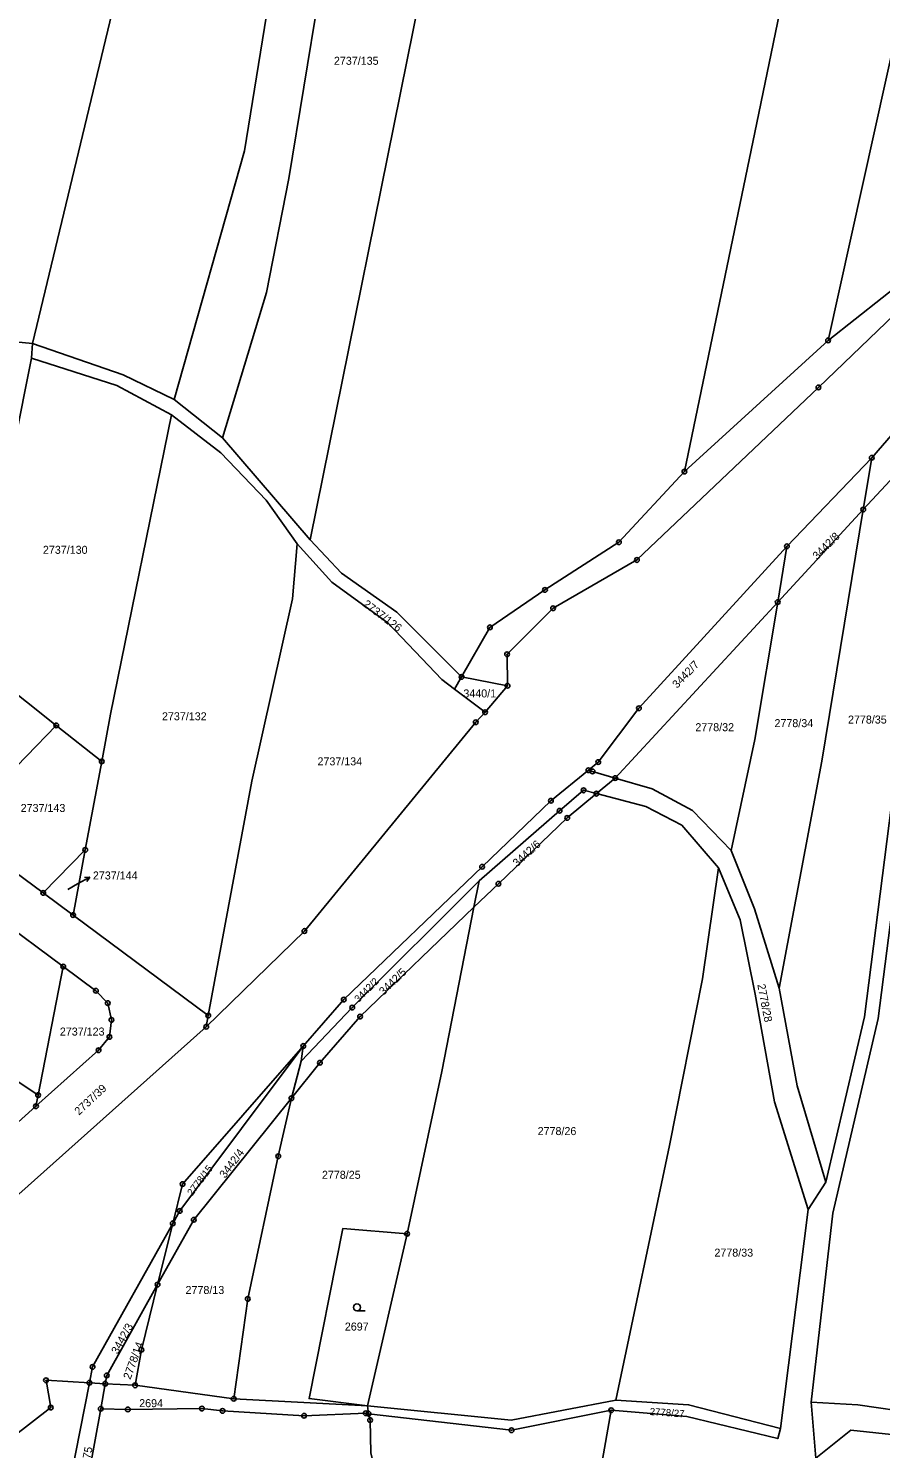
# Model space of a CAD drawing. Extents: x -733394 to -722299, y -1082822 to -1075049.
# Drawn here: x -727693.6 to -727512.7, y -1078281.8 to -1077980.1 of the extents above; entities that cross this region are included whole.
import ezdxf

# ---------------------------------------------------------------- set-up
doc = ezdxf.new("R2010")
doc.units = 0
for name, color, linetype in [('Hranice parcel', 7, 'Continuous'), ('Parcelní čísla', 7, 'Continuous'), ('Pop  PČ popisy', 7, 'Continuous'), ('Značky bodu BP', 7, 'Continuous'), ('Značky kultur', 7, 'Continuous')]:
    doc.layers.add(name, color=color, linetype=linetype)

msp = doc.modelspace()

# ---------------------------------------------------------------- linework, layer by layer
at = {"layer": 'Hranice parcel'}
for p, q in [((-727633.77, -1078088.74), (-727593.01, -1077887.09)), ((-727506.62, -1078032.84), (-727523.8, -1078046.37)), ((-727692.71, -1078047.02), (-727692.9, -1078050.19)), ((-727523.8, -1078046.37), (-727554.32, -1078074.25)), ((-727493.38, -1078046.76), (-727514.55, -1078071.32)), ((-727692.9, -1078050.19), (-727705.68, -1078113.86)), ((-727516.36, -1078082.31), (-727490.07, -1078053.98)), ((-727662.65, -1078058.93), (-727652.37, -1078067.09)), ((-727652.37, -1078067.09), (-727633.77, -1078088.74)), ((-727514.55, -1078071.32), (-727532.55, -1078090.13)), ((-727516.36, -1078082.31), (-727514.55, -1078071.32)), ((-727534.51, -1078101.97), (-727516.36, -1078082.31)), ((-727534.51, -1078101.97), (-727532.55, -1078090.13)), ((-727569.01, -1078139.35), (-727534.51, -1078101.97)), ((-727705.68, -1078113.86), (-727687.66, -1078128.16)), ((-727601.63, -1078117.86), (-727603.14, -1078120.44)), ((-727591.86, -1078119.76), (-727601.63, -1078117.86)), ((-727603.14, -1078120.44), (-727596.63, -1078125.36)), ((-727596.63, -1078125.36), (-727591.86, -1078119.76)), ((-727708.9, -1078150.03), (-727687.66, -1078128.16)), ((-727687.66, -1078128.16), (-727678.02, -1078135.81)), ((-727678.02, -1078135.81), (-727681.52, -1078154.61)), ((-727573, -1078142.67), (-727569.01, -1078139.35)), ((-727690.44, -1078163.75), (-727708.9, -1078150.03)), ((-727690.44, -1078163.75), (-727681.52, -1078154.61)), ((-727681.52, -1078154.61), (-727684.1, -1078168.47)), ((-727599, -1078166.8), (-727597.9, -1078161.18)), ((-727684.1, -1078168.47), (-727690.44, -1078163.75)), ((-727702.28, -1078167.43), (-727686.17, -1078179.4)), ((-727655.39, -1078189.82), (-727684.1, -1078168.47)), ((-727686.17, -1078179.4), (-727691.51, -1078206.72)), ((-727691.51, -1078206.72), (-727720.95, -1078187.14)), ((-727655.83, -1078192.19), (-727655.39, -1078189.82)), ((-727635.22, -1078196.28), (-727635.66, -1078199.5)), ((-727637.73, -1078207.37), (-727635.66, -1078199.5)), ((-727691.97, -1078209.08), (-727691.51, -1078206.72)), ((-727528.03, -1078231.02), (-727524.3, -1078225.23)), ((-727533.91, -1078277.52), (-727528.03, -1078231.02)), ((-727666.15, -1078246.95), (-727662.92, -1078233.95)), ((-727621.58, -1078272.69), (-727613.18, -1078236.16)), ((-727677.26, -1078268.01), (-727680.63, -1078267.82)), ((-727678.23, -1078273.35), (-727677.26, -1078268.01)), ((-727670.92, -1078268.36), (-727677.26, -1078268.01)), ((-727650, -1078271.22), (-727670.92, -1078268.36)), ((-727621.58, -1078272.69), (-727650, -1078271.22)), ((-727527.4, -1078271.93), (-727526.39, -1078283.8)), ((-727621.35, -1078274.4), (-727621.58, -1078272.69))]:
    msp.add_line(p, q, dxfattribs=at)
for points in [[(-727554.32, -1078074.25), (-727539.39, -1078002.21), (-727523.21, -1077924.04), (-727509.65, -1077851.93), (-727496.56, -1077776.92), (-727482.7, -1077708.7), (-727457.76, -1077597.03), (-727436.76, -1077499.06), (-727413.69, -1077405.59)], [(-727523.8, -1078046.37), (-727506.62, -1077968.68), (-727485.78, -1077851.45), (-727469.23, -1077766.38), (-727433.66, -1077600.53), (-727425.71, -1077566.31), (-727407.39, -1077482.83), (-727389.01, -1077413.34)], [(-727692.71, -1078047.02), (-727709.81, -1078045.39), (-727723.04, -1078041.39), (-727704.78, -1077959.05), (-727692.38, -1077892.13), (-727669.54, -1077765.64), (-727657.12, -1077689.71)], [(-727657.12, -1077689.71), (-727628.16, -1077696.21), (-727641.97, -1077776.7), (-727650.28, -1077828.89), (-727660.89, -1077888.82), (-727674.54, -1077971.24), (-727692.71, -1078047.02)], [(-727662.65, -1078058.93), (-727647.73, -1078006.14), (-727631.66, -1077906.9), (-727613.49, -1077807.03), (-727594, -1077704.66), (-727560.49, -1077708.95)], [(-727593.01, -1077887.09), (-727614.99, -1077883.76), (-727631.92, -1077973.09), (-727638.26, -1078011.96), (-727643.06, -1078036.24), (-727652.37, -1078067.09)], [(-727591.86, -1078119.76), (-727591.96, -1078113.07), (-727582.2, -1078103.27), (-727564.39, -1078093.03), (-727525.86, -1078056.37), (-727493.55, -1078025.37)], [(-727692.71, -1078047.02), (-727673.43, -1078053.69), (-727662.65, -1078058.93)], [(-727482.68, -1078047.02), (-727484.67, -1078055.03), (-727500.63, -1078102.34), (-727506.49, -1078138.47), (-727513.15, -1078190.46), (-727522.78, -1078231.81), (-727527.4, -1078271.93)], [(-727663.23, -1078062.17), (-727674.8, -1078055.97), (-727692.9, -1078050.19)], [(-727524.3, -1078225.23), (-727516.11, -1078190.1), (-727509.4, -1078137.84), (-727502.76, -1078102.09), (-727490.07, -1078053.98)], [(-727678.02, -1078135.81), (-727676.15, -1078125.76), (-727663.23, -1078062.17)], [(-727636.51, -1078089.59), (-727643.07, -1078080.32), (-727652.7, -1078070.27), (-727663.23, -1078062.17)], [(-727554.32, -1078074.25), (-727568.22, -1078089.26), (-727583.91, -1078099.39), (-727595.6, -1078107.34), (-727601.63, -1078117.86)], [(-727534.18, -1078183.98), (-727525.16, -1078135.74), (-727516.36, -1078082.31)], [(-727655.39, -1078189.82), (-727646.18, -1078140), (-727637.51, -1078101.26), (-727636.51, -1078089.59)], [(-727603.14, -1078120.44), (-727605.82, -1078118.42), (-727617.19, -1078106.42), (-727629.14, -1078097.73), (-727636.51, -1078089.59)], [(-727633.77, -1078088.74), (-727627.09, -1078095.82), (-727615.36, -1078104.11), (-727601.63, -1078117.86)], [(-727532.55, -1078090.13), (-727563.96, -1078124.51), (-727572.59, -1078135.95), (-727574.7, -1078137.69)], [(-727544.37, -1078154.71), (-727539.33, -1078131.17), (-727534.51, -1078101.97)], [(-727655.83, -1078192.19), (-727634.98, -1078171.85), (-727598.62, -1078127.49), (-727596.63, -1078125.36)], [(-727574.7, -1078137.69), (-727582.64, -1078144.17), (-727597.25, -1078158.2), (-727626.62, -1078186.42), (-727635.22, -1078196.28)], [(-727569.01, -1078139.35), (-727573.81, -1078137.95), (-727574.7, -1078137.69)], [(-727544.37, -1078154.71), (-727552.58, -1078146.25), (-727561.14, -1078141.65), (-727569.01, -1078139.35)], [(-727597.9, -1078161.18), (-727580.8, -1078146.31), (-727575.71, -1078141.96), (-727573, -1078142.67)], [(-727599, -1078166.8), (-727593.79, -1078161.8), (-727579.19, -1078147.83), (-727573, -1078142.67)], [(-727547.05, -1078158.45), (-727554.88, -1078149.35), (-727562.52, -1078145.38), (-727573, -1078142.67)], [(-727534.18, -1078183.98), (-727539.43, -1078167.12), (-727544.37, -1078154.71)], [(-727568.89, -1078271.52), (-727557.49, -1078217.43), (-727550.48, -1078181.98), (-727547.05, -1078158.45)], [(-727547.05, -1078158.45), (-727542.48, -1078169.44), (-727539.3, -1078185.26), (-727535.17, -1078208.17), (-727528.03, -1078231.02)], [(-727635.66, -1078199.5), (-727624.83, -1078188.12), (-727597.9, -1078161.18)], [(-727637.73, -1078207.37), (-727631.7, -1078199.85), (-727623.16, -1078190.02), (-727599, -1078166.8)], [(-727613.18, -1078236.16), (-727605.79, -1078201.68), (-727599, -1078166.8)], [(-727686.17, -1078179.4), (-727679.24, -1078184.55), (-727676.72, -1078187.17), (-727675.96, -1078190.73), (-727676.39, -1078194.35), (-727678.67, -1078197.18), (-727691.97, -1078209.08)], [(-727524.3, -1078225.23), (-727530.36, -1078204.73), (-727534.18, -1078183.98)], [(-727696.28, -1078228.41), (-727695.63, -1078227.78), (-727655.83, -1078192.19)], [(-727662.92, -1078233.95), (-727661.45, -1078231.32), (-727635.22, -1078196.28)], [(-727635.22, -1078196.28), (-727660.85, -1078225.62), (-727662.92, -1078233.95)], [(-727637.73, -1078207.37), (-727658.47, -1078233.2), (-727666.15, -1078246.95)], [(-727650, -1078271.22), (-727647.01, -1078250.02), (-727640.53, -1078219.7), (-727637.73, -1078207.37)], [(-727691.97, -1078209.08), (-727701.85, -1078217.92), (-727705.9, -1078219.91), (-727710.41, -1078219.95), (-727726.94, -1078215.51)], [(-727662.92, -1078233.95), (-727679.97, -1078264.45), (-727680.63, -1078267.82)], [(-727613.18, -1078236.16), (-727626.85, -1078235.06), (-727633.98, -1078271.19), (-727621.58, -1078272.69)], [(-727666.15, -1078246.95), (-727676.94, -1078266.25), (-727677.26, -1078268.01)], [(-727666.15, -1078246.95), (-727669.6, -1078260.81), (-727670.92, -1078268.36)], [(-727680.63, -1078267.82), (-727689.84, -1078267.3), (-727688.82, -1078273.09), (-727697.03, -1078279.45), (-727707.04, -1078286.43), (-727714.07, -1078286.34), (-727744.37, -1078311.62)], [(-727675.91, -1078316.45), (-727685.89, -1078302.57), (-727686.49, -1078297.64), (-727680.63, -1078267.82)], [(-727621.58, -1078272.69), (-727591.12, -1078275.77), (-727568.89, -1078271.52)], [(-727533.91, -1078277.52), (-727553.41, -1078272.47), (-727568.89, -1078271.52)], [(-727452.95, -1078272.06), (-727465.29, -1078277.18), (-727479.5, -1078278.04), (-727517.52, -1078272.48), (-727527.4, -1078271.93)], [(-727672.83, -1078315.08), (-727682.41, -1078301.6), (-727682.6, -1078297.38), (-727678.23, -1078273.35)], [(-727678.23, -1078273.35), (-727672.47, -1078273.49), (-727656.73, -1078273.3), (-727652.37, -1078273.8), (-727635.06, -1078274.82), (-727621.95, -1078274.3), (-727621.35, -1078274.4)], [(-727569.85, -1078273.65), (-727591.01, -1078277.89), (-727621.35, -1078274.4)], [(-727621.35, -1078274.4), (-727621.05, -1078275.75), (-727620.88, -1078282.72), (-727615.9, -1078303.9), (-727608, -1078315), (-727581.3, -1078336.75)], [(-727581.3, -1078336.75), (-727574.34, -1078299.07), (-727569.85, -1078273.65)], [(-727569.85, -1078273.65), (-727553.81, -1078274.97), (-727534.49, -1078279.69), (-727533.91, -1078277.52)], [(-727526.39, -1078283.8), (-727518.95, -1078277.92), (-727478.5, -1078282.21), (-727464.22, -1078281.55), (-727449.48, -1078276.83)]]:
    msp.add_lwpolyline(points, dxfattribs=at)
at = {"layer": 'Pop  PČ popisy'}
for p, q in [((-727683.18, -1078161.86), (-727680.56, -1078160.41)), ((-727680.56, -1078160.41), (-727681.67, -1078160.45)), ((-727680.56, -1078160.41), (-727681.19, -1078161.33)), ((-727685.24, -1078163), (-727683.18, -1078161.86))]:
    msp.add_line(p, q, dxfattribs=at)
at = {"layer": 'Značky bodu BP'}
for centre, radius in [((-727523.8, -1078046.37), 0.5), ((-727523.8, -1078046.37), 0.0303), ((-727525.86, -1078056.37), 0.5), ((-727525.86, -1078056.37), 0.0303), ((-727514.55, -1078071.32), 0.5), ((-727514.55, -1078071.32), 0.0303), ((-727554.32, -1078074.25), 0.5), ((-727554.32, -1078074.25), 0.0303), ((-727516.36, -1078082.31), 0.5), ((-727516.36, -1078082.31), 0.0303), ((-727568.22, -1078089.26), 0.5), ((-727568.22, -1078089.26), 0.0303), ((-727532.55, -1078090.13), 0.5), ((-727532.55, -1078090.13), 0.0303), ((-727564.39, -1078093.03), 0.5), ((-727564.39, -1078093.03), 0.0303), ((-727583.91, -1078099.39), 0.5), ((-727583.91, -1078099.39), 0.0303), ((-727582.2, -1078103.27), 0.5), ((-727534.51, -1078101.97), 0.5), ((-727534.51, -1078101.97), 0.0303), ((-727582.2, -1078103.27), 0.0303), ((-727595.6, -1078107.34), 0.5), ((-727595.6, -1078107.34), 0.0303), ((-727591.96, -1078113.07), 0.5), ((-727591.96, -1078113.07), 0.0303), ((-727601.63, -1078117.86), 0.5), ((-727601.63, -1078117.86), 0.0303), ((-727591.86, -1078119.76), 0.5), ((-727591.86, -1078119.76), 0.0303), ((-727563.96, -1078124.51), 0.5), ((-727598.62, -1078127.49), 0.5), ((-727596.63, -1078125.36), 0.5), ((-727596.63, -1078125.36), 0.0303), ((-727563.96, -1078124.51), 0.0303), ((-727687.66, -1078128.16), 0.5), ((-727687.66, -1078128.16), 0.0303), ((-727598.62, -1078127.49), 0.0303), ((-727678.02, -1078135.81), 0.5), ((-727678.02, -1078135.81), 0.0303), ((-727572.59, -1078135.95), 0.5), ((-727572.59, -1078135.95), 0.0303), ((-727574.7, -1078137.69), 0.5), ((-727574.7, -1078137.69), 0.0303), ((-727573.81, -1078137.95), 0.5), ((-727573.81, -1078137.95), 0.0303), ((-727569.01, -1078139.35), 0.5), ((-727569.01, -1078139.35), 0.0303), ((-727575.71, -1078141.96), 0.5), ((-727575.71, -1078141.96), 0.0303), ((-727573, -1078142.67), 0.5), ((-727582.64, -1078144.17), 0.5), ((-727582.64, -1078144.17), 0.0303), ((-727573, -1078142.67), 0.0303), ((-727580.8, -1078146.31), 0.5), ((-727580.8, -1078146.31), 0.0303), ((-727579.19, -1078147.83), 0.5), ((-727579.19, -1078147.83), 0.0303), ((-727681.52, -1078154.61), 0.5), ((-727681.52, -1078154.61), 0.0303), ((-727597.25, -1078158.2), 0.5), ((-727597.25, -1078158.2), 0.0303), ((-727690.44, -1078163.75), 0.5), ((-727593.79, -1078161.8), 0.5), ((-727593.79, -1078161.8), 0.0303), ((-727690.44, -1078163.75), 0.0303), ((-727684.1, -1078168.47), 0.5), ((-727684.1, -1078168.47), 0.0303), ((-727634.98, -1078171.85), 0.5), ((-727634.98, -1078171.85), 0.0303), ((-727686.17, -1078179.4), 0.5), ((-727686.17, -1078179.4), 0.0303), ((-727679.24, -1078184.55), 0.5), ((-727679.24, -1078184.55), 0.0303), ((-727676.72, -1078187.17), 0.5), ((-727676.72, -1078187.17), 0.0303), ((-727626.62, -1078186.42), 0.5), ((-727626.62, -1078186.42), 0.0303), ((-727624.83, -1078188.12), 0.5), ((-727675.96, -1078190.73), 0.5), ((-727675.96, -1078190.73), 0.0303), ((-727655.39, -1078189.82), 0.5), ((-727655.39, -1078189.82), 0.0303), ((-727624.83, -1078188.12), 0.0303), ((-727623.16, -1078190.02), 0.5), ((-727623.16, -1078190.02), 0.0303), ((-727655.83, -1078192.19), 0.5), ((-727655.83, -1078192.19), 0.0303), ((-727678.67, -1078197.18), 0.5), ((-727676.39, -1078194.35), 0.5), ((-727676.39, -1078194.35), 0.0303), ((-727635.22, -1078196.28), 0.5), ((-727635.22, -1078196.28), 0.0303), ((-727678.67, -1078197.18), 0.0303), ((-727631.7, -1078199.85), 0.5), ((-727631.7, -1078199.85), 0.0303), ((-727691.97, -1078209.08), 0.5), ((-727691.51, -1078206.72), 0.5), ((-727691.51, -1078206.72), 0.0303), ((-727637.73, -1078207.37), 0.5), ((-727637.73, -1078207.37), 0.0303), ((-727691.97, -1078209.08), 0.0303), ((-727640.53, -1078219.7), 0.5), ((-727640.53, -1078219.7), 0.0303), ((-727660.85, -1078225.62), 0.5), ((-727660.85, -1078225.62), 0.0303), ((-727661.45, -1078231.32), 0.5), ((-727661.45, -1078231.32), 0.0303), ((-727658.47, -1078233.2), 0.5), ((-727662.92, -1078233.95), 0.5), ((-727662.92, -1078233.95), 0.0303), ((-727658.47, -1078233.2), 0.0303), ((-727613.18, -1078236.16), 0.5), ((-727613.18, -1078236.16), 0.0303), ((-727666.15, -1078246.95), 0.5), ((-727666.15, -1078246.95), 0.0303), ((-727647.01, -1078250.02), 0.5), ((-727647.01, -1078250.02), 0.0303), ((-727669.6, -1078260.81), 0.5), ((-727669.6, -1078260.81), 0.0303), ((-727679.97, -1078264.45), 0.5), ((-727679.97, -1078264.45), 0.0303), ((-727676.94, -1078266.25), 0.5), ((-727689.84, -1078267.3), 0.5), ((-727689.84, -1078267.3), 0.0303), ((-727680.63, -1078267.82), 0.5), ((-727680.63, -1078267.82), 0.0303), ((-727677.26, -1078268.01), 0.5), ((-727677.26, -1078268.01), 0.0303), ((-727676.94, -1078266.25), 0.0303), ((-727670.92, -1078268.36), 0.5), ((-727670.92, -1078268.36), 0.0303), ((-727650, -1078271.22), 0.5), ((-727650, -1078271.22), 0.0303), ((-727688.82, -1078273.09), 0.5), ((-727688.82, -1078273.09), 0.0303), ((-727678.23, -1078273.35), 0.5), ((-727678.23, -1078273.35), 0.0303), ((-727672.47, -1078273.49), 0.5), ((-727672.47, -1078273.49), 0.0303), ((-727656.73, -1078273.3), 0.5), ((-727656.73, -1078273.3), 0.0303), ((-727652.37, -1078273.8), 0.5), ((-727652.37, -1078273.8), 0.0303), ((-727635.06, -1078274.82), 0.5), ((-727635.06, -1078274.82), 0.0303), ((-727621.95, -1078274.3), 0.5), ((-727621.95, -1078274.3), 0.0303), ((-727621.35, -1078274.4), 0.5), ((-727621.35, -1078274.4), 0.0303), ((-727569.85, -1078273.65), 0.5), ((-727569.85, -1078273.65), 0.0303), ((-727621.05, -1078275.75), 0.5), ((-727621.05, -1078275.75), 0.0303), ((-727591.01, -1078277.89), 0.5), ((-727591.01, -1078277.89), 0.0303)]:
    msp.add_circle(centre, radius, dxfattribs=at)
at = {"layer": 'Značky kultur'}
msp.add_line((-727623.82, -1078252.55), (-727622.07, -1078252.55), dxfattribs=at)
msp.add_circle((-727623.82, -1078251.8), 0.75, dxfattribs=at)

# ---------------------------------------------------------------- texts
at = {"layer": 'Parcelní čísla'}
for s, p in [('2737/135', (-727628.72, -1077987.83)), ('2737/130', (-727690.5, -1078091.72)), ('3440/1', (-727601.24, -1078122.23)), ('2737/132', (-727665.22, -1078127.08)), ('2778/34', (-727535.19, -1078128.54)), ('2778/35', (-727519.58, -1078127.78)), ('2778/32', (-727551.99, -1078129.4)), ('2737/134', (-727632.21, -1078136.66)), ('2737/143', (-727695.22, -1078146.56)), ('2737/144', (-727679.89, -1078160.9)), ('2737/123', (-727686.9, -1078194.06)), ('2778/26', (-727585.47, -1078215.2)), ('2778/25', (-727631.26, -1078224.49)), ('2778/33', (-727547.94, -1078241.02)), ('2778/13', (-727660.22, -1078248.96)), ('2697', (-727626.4, -1078256.73)), ('2694', (-727670.06, -1078273))]:
    msp.add_text(s, height=1.7, dxfattribs=at).set_placement(p)
for s, height, rotation, p in [('3442/8', 1.7, 45, (-727526.1, -1078093.09)), ('2737/126', 1.7, 323, (-727622.69, -1078102.71)), ('3442/7', 1.7, 46, (-727555.86, -1078120.41)), ('3442/6', 1.7, 42, (-727589.83, -1078158.31)), ('3442/5', 1.7, 44, (-727618.16, -1078185.6)), ('3442/2', 1.53, 45, (-727623.48, -1078187.13)), ('2778/28', 1.7, 281, (-727538.84, -1078183.26)), ('2737/39', 1.7, 43, (-727682.84, -1078211.08)), ('3442/4', 1.7, 53, (-727651.83, -1078224.48)), ('2778/15', 1.53, 53, (-727658.79, -1078228.23)), ('3442/3', 1.7, 61, (-727674.63, -1078261.86)), ('2778/14', 1.7, 70, (-727671.92, -1078267.24)), ('2778/27', 1.53, 356, (-727561.72, -1078274.67)), ('2683/175', 1.7, 79, (-727681.74, -1078290.89))]:
    msp.add_text(s, height=height, rotation=rotation, dxfattribs=at).set_placement(p)

doc.saveas('drawing.dxf')
